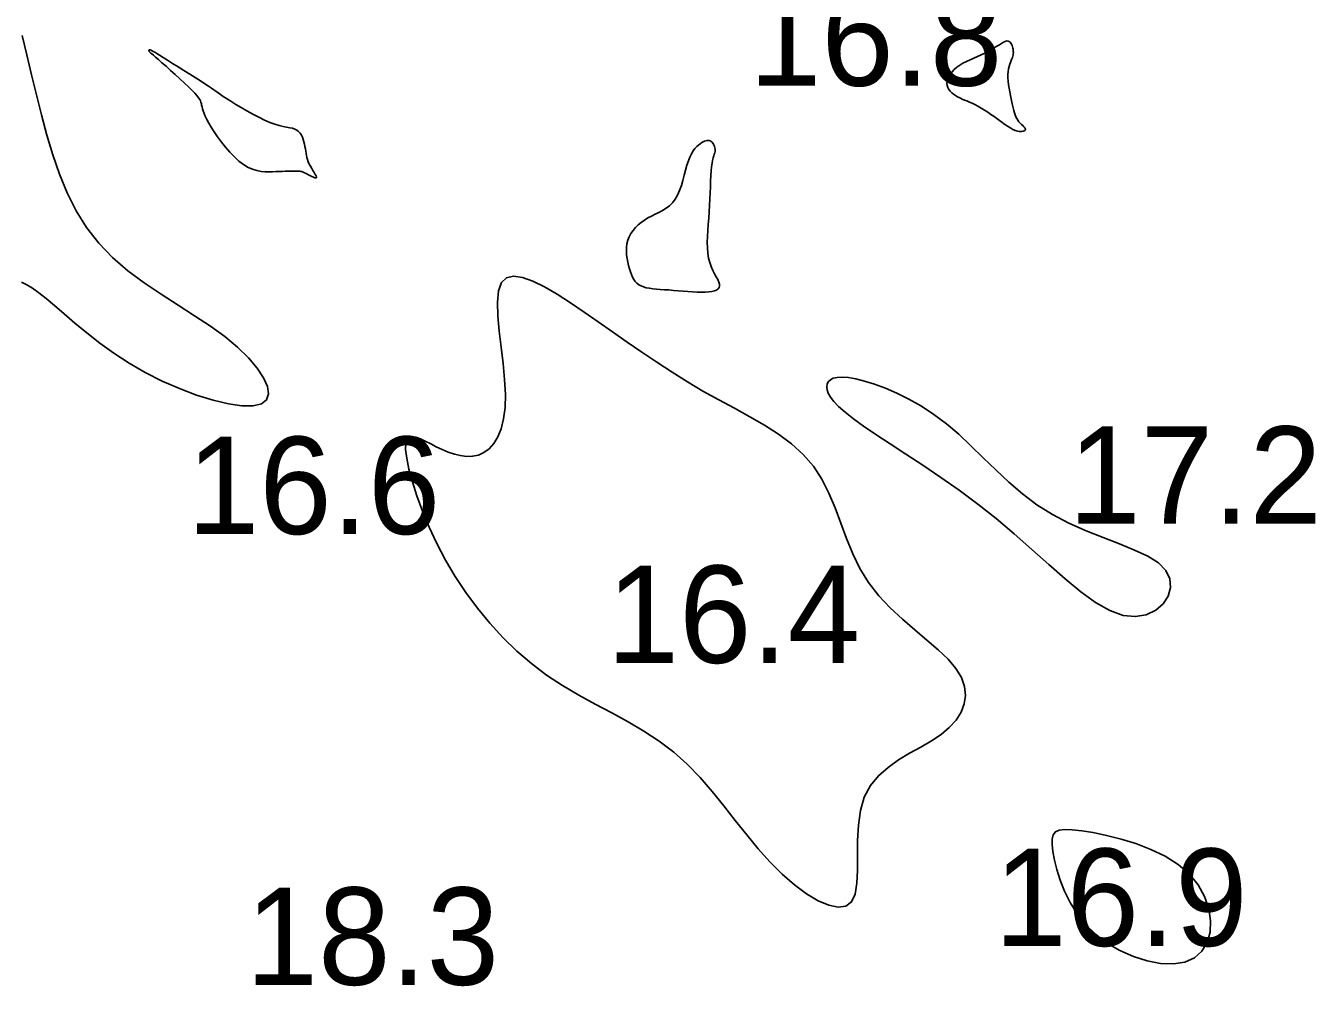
# Model space of a CAD drawing. Extents: x 3040093 to 3056816, y 408076 to 509144.
# Drawn here: x 3045309 to 3045375.2, y 433857.2 to 433906.5 of the extents above; entities that cross this region are included whole.
import ezdxf

# ---------------------------------------------------------------- set-up
doc = ezdxf.new("R2010")
doc.units = 0
doc.layers.add('V-CHAN-CONT-EL17', color=7, linetype='Continuous')
doc.layers.add('V-TOPO-SOUN-0610', color=7, linetype='Continuous')

msp = doc.modelspace()

# ---------------------------------------------------------------- linework, layer by layer
at = {"layer": 'V-CHAN-CONT-EL17'}
msp.add_lwpolyline([(3045308.737, 433893.357), (3045309.019, 433893.219), (3045309.313, 433893.039), (3045309.638, 433892.806), (3045310.009, 433892.51), (3045310.441, 433892.143), (3045310.935, 433891.716), (3045311.49, 433891.244), (3045312.102, 433890.74), (3045312.771, 433890.221), (3045313.494, 433889.699), (3045314.269, 433889.19), (3045315.095, 433888.709), (3045315.964, 433888.269), (3045316.855, 433887.879), (3045317.738, 433887.549), (3045318.585, 433887.287), (3045319.37, 433887.102), (3045320.065, 433887.003), (3045320.641, 433886.998), (3045321.07, 433887.096), (3045321.332, 433887.302), (3045321.431, 433887.605), (3045321.377, 433887.988), (3045321.18, 433888.435), (3045320.853, 433888.931), (3045320.405, 433889.46), (3045319.847, 433890.007), (3045319.189, 433890.555), (3045318.445, 433891.092), (3045317.636, 433891.627), (3045316.785, 433892.168), (3045315.915, 433892.727), (3045315.049, 433893.314), (3045314.21, 433893.94), (3045313.422, 433894.616), (3045312.709, 433895.353), (3045312.087, 433896.157), (3045311.55, 433897.022), (3045311.089, 433897.94), (3045310.691, 433898.9), (3045310.345, 433899.893), (3045310.039, 433900.91), (3045309.764, 433901.941), (3045309.506, 433902.977), (3045309.258, 433904.008), (3045309.015, 433905.028), (3045308.779, 433906.028)], dxfattribs=at)
for points in [[(3045359.523, 433901.286), (3045359.565, 433901.258), (3045359.613, 433901.228), (3045359.665, 433901.198), (3045359.723, 433901.169), (3045359.784, 433901.143), (3045359.85, 433901.121), (3045359.919, 433901.104), (3045359.991, 433901.094), (3045360.063, 433901.091), (3045360.132, 433901.095), (3045360.195, 433901.105), (3045360.249, 433901.121), (3045360.29, 433901.143), (3045360.316, 433901.171), (3045360.323, 433901.204), (3045360.309, 433901.242), (3045360.278, 433901.286), (3045360.231, 433901.336), (3045360.175, 433901.391), (3045360.112, 433901.451), (3045360.046, 433901.518), (3045359.981, 433901.59), (3045359.92, 433901.668), (3045359.868, 433901.753), (3045359.822, 433901.844), (3045359.783, 433901.944), (3045359.747, 433902.052), (3045359.715, 433902.171), (3045359.683, 433902.3), (3045359.652, 433902.441), (3045359.619, 433902.595), (3045359.584, 433902.762), (3045359.548, 433902.939), (3045359.513, 433903.123), (3045359.48, 433903.309), (3045359.452, 433903.496), (3045359.432, 433903.678), (3045359.419, 433903.854), (3045359.418, 433904.018), (3045359.428, 433904.168), (3045359.448, 433904.305), (3045359.476, 433904.429), (3045359.509, 433904.542), (3045359.545, 433904.644), (3045359.581, 433904.736), (3045359.614, 433904.82), (3045359.643, 433904.895), (3045359.666, 433904.964), (3045359.681, 433905.028), (3045359.691, 433905.088), (3045359.695, 433905.145), (3045359.693, 433905.201), (3045359.688, 433905.257), (3045359.678, 433905.316), (3045359.664, 433905.377), (3045359.648, 433905.443), (3045359.627, 433905.51), (3045359.601, 433905.575), (3045359.569, 433905.633), (3045359.53, 433905.683), (3045359.483, 433905.72), (3045359.426, 433905.74), (3045359.359, 433905.741), (3045359.281, 433905.719), (3045359.191, 433905.678), (3045359.09, 433905.62), (3045358.977, 433905.549), (3045358.852, 433905.468), (3045358.714, 433905.381), (3045358.564, 433905.29), (3045358.401, 433905.201), (3045358.226, 433905.114), (3045358.042, 433905.03), (3045357.852, 433904.947), (3045357.66, 433904.863), (3045357.469, 433904.778), (3045357.284, 433904.689), (3045357.107, 433904.596), (3045356.942, 433904.496), (3045356.793, 433904.389), (3045356.661, 433904.277), (3045356.547, 433904.159), (3045356.451, 433904.04), (3045356.375, 433903.919), (3045356.321, 433903.798), (3045356.288, 433903.68), (3045356.277, 433903.566), (3045356.29, 433903.457), (3045356.325, 433903.354), (3045356.378, 433903.257), (3045356.447, 433903.166), (3045356.529, 433903.081), (3045356.623, 433903.004), (3045356.725, 433902.933), (3045356.832, 433902.869), (3045356.944, 433902.812), (3045357.059, 433902.759), (3045357.18, 433902.709), (3045357.305, 433902.658), (3045357.437, 433902.603), (3045357.576, 433902.542), (3045357.722, 433902.472), (3045357.877, 433902.391), (3045358.04, 433902.296), (3045358.209, 433902.192), (3045358.378, 433902.081), (3045358.544, 433901.968), (3045358.703, 433901.856), (3045358.851, 433901.751), (3045358.984, 433901.655), (3045359.098, 433901.573), (3045359.189, 433901.508), (3045359.261, 433901.457), (3045359.317, 433901.419), (3045359.361, 433901.39), (3045359.396, 433901.367), (3045359.426, 433901.348), (3045359.455, 433901.33), (3045359.486, 433901.31)], [(3045318.645, 433901.07), (3045318.82, 433900.813), (3045319.016, 433900.547), (3045319.227, 433900.28), (3045319.45, 433900.022), (3045319.68, 433899.781), (3045319.915, 433899.567), (3045320.151, 433899.387), (3045320.383, 433899.249), (3045320.61, 433899.15), (3045320.832, 433899.083), (3045321.047, 433899.042), (3045321.254, 433899.022), (3045321.453, 433899.018), (3045321.641, 433899.022), (3045321.819, 433899.03), (3045321.985, 433899.037), (3045322.138, 433899.042), (3045322.28, 433899.046), (3045322.41, 433899.048), (3045322.527, 433899.049), (3045322.632, 433899.051), (3045322.725, 433899.052), (3045322.806, 433899.054), (3045322.874, 433899.056), (3045322.933, 433899.057), (3045322.986, 433899.057), (3045323.037, 433899.053), (3045323.088, 433899.044), (3045323.143, 433899.028), (3045323.206, 433899.005), (3045323.279, 433898.972), (3045323.364, 433898.93), (3045323.458, 433898.881), (3045323.555, 433898.831), (3045323.65, 433898.784), (3045323.736, 433898.744), (3045323.81, 433898.717), (3045323.864, 433898.706), (3045323.895, 433898.717), (3045323.898, 433898.752), (3045323.876, 433898.81), (3045323.835, 433898.886), (3045323.78, 433898.978), (3045323.717, 433899.081), (3045323.65, 433899.191), (3045323.584, 433899.306), (3045323.525, 433899.421), (3045323.477, 433899.534), (3045323.438, 433899.645), (3045323.408, 433899.755), (3045323.383, 433899.864), (3045323.363, 433899.974), (3045323.344, 433900.085), (3045323.326, 433900.2), (3045323.306, 433900.317), (3045323.282, 433900.439), (3045323.252, 433900.562), (3045323.216, 433900.684), (3045323.172, 433900.801), (3045323.119, 433900.91), (3045323.055, 433901.009), (3045322.979, 433901.095), (3045322.889, 433901.164), (3045322.784, 433901.216), (3045322.663, 433901.254), (3045322.524, 433901.285), (3045322.365, 433901.316), (3045322.186, 433901.352), (3045321.984, 433901.4), (3045321.758, 433901.467), (3045321.506, 433901.557), (3045321.229, 433901.676), (3045320.934, 433901.819), (3045320.63, 433901.978), (3045320.325, 433902.147), (3045320.029, 433902.319), (3045319.751, 433902.486), (3045319.499, 433902.642), (3045319.282, 433902.781), (3045319.107, 433902.896), (3045318.964, 433902.992), (3045318.843, 433903.077), (3045318.733, 433903.156), (3045318.621, 433903.236), (3045318.496, 433903.324), (3045318.347, 433903.425), (3045318.162, 433903.547), (3045317.935, 433903.694), (3045317.672, 433903.861), (3045317.386, 433904.041), (3045317.089, 433904.227), (3045316.791, 433904.413), (3045316.505, 433904.59), (3045316.243, 433904.752), (3045316.017, 433904.893), (3045315.834, 433905.006), (3045315.693, 433905.093), (3045315.588, 433905.159), (3045315.512, 433905.206), (3045315.46, 433905.238), (3045315.425, 433905.258), (3045315.403, 433905.27), (3045315.387, 433905.277), (3045315.371, 433905.282), (3045315.357, 433905.285), (3045315.343, 433905.287), (3045315.331, 433905.287), (3045315.319, 433905.286), (3045315.31, 433905.283), (3045315.302, 433905.278), (3045315.296, 433905.271), (3045315.293, 433905.263), (3045315.292, 433905.252), (3045315.293, 433905.241), (3045315.295, 433905.229), (3045315.299, 433905.218), (3045315.303, 433905.206), (3045315.308, 433905.196), (3045315.313, 433905.187), (3045315.319, 433905.18), (3045315.33, 433905.169), (3045315.351, 433905.152), (3045315.386, 433905.122), (3045315.441, 433905.075), (3045315.521, 433905.006), (3045315.631, 433904.912), (3045315.775, 433904.786), (3045315.957, 433904.626), (3045316.168, 433904.439), (3045316.399, 433904.233), (3045316.64, 433904.016), (3045316.881, 433903.796), (3045317.112, 433903.582), (3045317.323, 433903.383), (3045317.505, 433903.205), (3045317.649, 433903.055), (3045317.759, 433902.932), (3045317.84, 433902.828), (3045317.898, 433902.74), (3045317.937, 433902.663), (3045317.963, 433902.591), (3045317.982, 433902.52), (3045317.998, 433902.444), (3045318.017, 433902.358), (3045318.042, 433902.261), (3045318.077, 433902.15), (3045318.123, 433902.023), (3045318.185, 433901.877), (3045318.265, 433901.711), (3045318.367, 433901.522), (3045318.493, 433901.309)], [(3045340.02, 433893.883), (3045340.073, 433893.74), (3045340.131, 433893.61), (3045340.197, 433893.493), (3045340.272, 433893.388), (3045340.357, 433893.297), (3045340.456, 433893.219), (3045340.568, 433893.155), (3045340.696, 433893.104), (3045340.84, 433893.064), (3045340.998, 433893.034), (3045341.171, 433893.01), (3045341.358, 433892.992), (3045341.558, 433892.977), (3045341.771, 433892.963), (3045341.997, 433892.948), (3045342.234, 433892.929), (3045342.478, 433892.909), (3045342.726, 433892.889), (3045342.973, 433892.87), (3045343.215, 433892.854), (3045343.447, 433892.842), (3045343.666, 433892.837), (3045343.868, 433892.839), (3045344.048, 433892.85), (3045344.205, 433892.871), (3045344.338, 433892.903), (3045344.446, 433892.946), (3045344.527, 433893.001), (3045344.581, 433893.068), (3045344.607, 433893.149), (3045344.602, 433893.245), (3045344.569, 433893.354), (3045344.511, 433893.48), (3045344.436, 433893.621), (3045344.35, 433893.779), (3045344.26, 433893.954), (3045344.173, 433894.148), (3045344.096, 433894.359), (3045344.035, 433894.59), (3045343.995, 433894.841), (3045343.975, 433895.109), (3045343.97, 433895.392), (3045343.978, 433895.689), (3045343.995, 433895.997), (3045344.018, 433896.314), (3045344.043, 433896.638), (3045344.067, 433896.967), (3045344.086, 433897.297), (3045344.102, 433897.625), (3045344.116, 433897.946), (3045344.129, 433898.255), (3045344.141, 433898.548), (3045344.156, 433898.819), (3045344.172, 433899.064), (3045344.193, 433899.279), (3045344.217, 433899.459), (3045344.245, 433899.608), (3045344.275, 433899.732), (3045344.304, 433899.833), (3045344.33, 433899.919), (3045344.353, 433899.992), (3045344.369, 433900.058), (3045344.378, 433900.121), (3045344.377, 433900.186), (3045344.368, 433900.252), (3045344.35, 433900.316), (3045344.326, 433900.379), (3045344.295, 433900.438), (3045344.259, 433900.491), (3045344.218, 433900.538), (3045344.174, 433900.576), (3045344.126, 433900.604), (3045344.075, 433900.623), (3045344.021, 433900.632), (3045343.963, 433900.63), (3045343.9, 433900.618), (3045343.833, 433900.596), (3045343.761, 433900.563), (3045343.684, 433900.519), (3045343.602, 433900.465), (3045343.515, 433900.397), (3045343.427, 433900.313), (3045343.337, 433900.212), (3045343.248, 433900.09), (3045343.161, 433899.946), (3045343.078, 433899.776), (3045343, 433899.579), (3045342.929, 433899.354), (3045342.86, 433899.107), (3045342.792, 433898.846), (3045342.72, 433898.579), (3045342.641, 433898.314), (3045342.551, 433898.059), (3045342.448, 433897.821), (3045342.327, 433897.61), (3045342.187, 433897.43), (3045342.03, 433897.278), (3045341.859, 433897.148), (3045341.678, 433897.036), (3045341.49, 433896.936), (3045341.3, 433896.841), (3045341.111, 433896.747), (3045340.926, 433896.648), (3045340.748, 433896.539), (3045340.58, 433896.42), (3045340.425, 433896.291), (3045340.283, 433896.153), (3045340.156, 433896.005), (3045340.048, 433895.848), (3045339.959, 433895.682), (3045339.891, 433895.508), (3045339.847, 433895.326), (3045339.823, 433895.138), (3045339.818, 433894.947), (3045339.828, 433894.756), (3045339.851, 433894.567), (3045339.885, 433894.382), (3045339.926, 433894.205), (3045339.971, 433894.038)], [(3045331.026, 433878.225), (3045331.572, 433877.4), (3045332.163, 433876.6), (3045332.797, 433875.828), (3045333.473, 433875.093), (3045334.187, 433874.4), (3045334.937, 433873.754), (3045335.721, 433873.163), (3045336.535, 433872.628), (3045337.371, 433872.136), (3045338.217, 433871.673), (3045339.064, 433871.221), (3045339.901, 433870.765), (3045340.718, 433870.288), (3045341.504, 433869.776), (3045342.249, 433869.21), (3045342.945, 433868.582), (3045343.6, 433867.9), (3045344.223, 433867.181), (3045344.823, 433866.44), (3045345.411, 433865.692), (3045345.995, 433864.952), (3045346.585, 433864.237), (3045347.191, 433863.561), (3045347.818, 433862.94), (3045348.453, 433862.391), (3045349.076, 433861.929), (3045349.67, 433861.571), (3045350.217, 433861.335), (3045350.697, 433861.235), (3045351.093, 433861.289), (3045351.386, 433861.513), (3045351.566, 433861.915), (3045351.656, 433862.467), (3045351.687, 433863.132), (3045351.689, 433863.875), (3045351.694, 433864.659), (3045351.733, 433865.447), (3045351.835, 433866.204), (3045352.033, 433866.892), (3045352.348, 433867.485), (3045352.763, 433867.99), (3045353.255, 433868.424), (3045353.798, 433868.803), (3045354.366, 433869.145), (3045354.936, 433869.467), (3045355.482, 433869.784), (3045355.979, 433870.114), (3045356.404, 433870.469), (3045356.749, 433870.851), (3045357.007, 433871.256), (3045357.17, 433871.68), (3045357.232, 433872.121), (3045357.186, 433872.574), (3045357.025, 433873.037), (3045356.743, 433873.506), (3045356.339, 433873.98), (3045355.834, 433874.463), (3045355.257, 433874.961), (3045354.634, 433875.482), (3045353.995, 433876.031), (3045353.367, 433876.615), (3045352.777, 433877.24), (3045352.253, 433877.912), (3045351.815, 433878.634), (3045351.447, 433879.395), (3045351.127, 433880.179), (3045350.831, 433880.97), (3045350.536, 433881.753), (3045350.218, 433882.512), (3045349.854, 433883.232), (3045349.421, 433883.897), (3045348.901, 433884.497), (3045348.302, 433885.039), (3045347.635, 433885.535), (3045346.915, 433885.997), (3045346.154, 433886.438), (3045345.364, 433886.869), (3045344.558, 433887.303), (3045343.75, 433887.753), (3045342.951, 433888.226), (3045342.161, 433888.721), (3045341.382, 433889.232), (3045340.614, 433889.752), (3045339.856, 433890.276), (3045339.109, 433890.798), (3045338.374, 433891.313), (3045337.65, 433891.813), (3045336.939, 433892.292), (3045336.253, 433892.731), (3045335.605, 433893.107), (3045335.008, 433893.401), (3045334.475, 433893.591), (3045334.02, 433893.656), (3045333.657, 433893.575), (3045333.397, 433893.327), (3045333.25, 433892.9), (3045333.197, 433892.319), (3045333.216, 433891.621), (3045333.285, 433890.839), (3045333.381, 433890.01), (3045333.481, 433889.168), (3045333.563, 433888.348), (3045333.604, 433887.585), (3045333.586, 433886.909), (3045333.511, 433886.321), (3045333.385, 433885.819), (3045333.214, 433885.399), (3045333.005, 433885.058), (3045332.764, 433884.791), (3045332.498, 433884.596), (3045332.213, 433884.469), (3045331.915, 433884.406), (3045331.607, 433884.398), (3045331.294, 433884.437), (3045330.979, 433884.515), (3045330.664, 433884.624), (3045330.355, 433884.753), (3045330.053, 433884.896), (3045329.763, 433885.042), (3045329.488, 433885.183), (3045329.235, 433885.305), (3045329.008, 433885.391), (3045328.813, 433885.426), (3045328.657, 433885.395), (3045328.545, 433885.282), (3045328.484, 433885.073), (3045328.478, 433884.75), (3045328.533, 433884.305), (3045328.649, 433883.748), (3045328.823, 433883.099), (3045329.055, 433882.374), (3045329.343, 433881.591), (3045329.686, 433880.768), (3045330.081, 433879.921), (3045330.529, 433879.068)], [(3045359.737, 433880.416), (3045360.638, 433879.618), (3045361.51, 433878.838), (3045362.35, 433878.105), (3045363.155, 433877.449), (3045363.921, 433876.898), (3045364.646, 433876.483), (3045365.327, 433876.233), (3045365.958, 433876.167), (3045366.524, 433876.264), (3045367.006, 433876.493), (3045367.386, 433876.824), (3045367.647, 433877.225), (3045367.771, 433877.666), (3045367.739, 433878.115), (3045367.533, 433878.542), (3045367.144, 433878.924), (3045366.595, 433879.267), (3045365.917, 433879.588), (3045365.142, 433879.903), (3045364.302, 433880.227), (3045363.427, 433880.575), (3045362.55, 433880.963), (3045361.702, 433881.406), (3045360.907, 433881.916), (3045360.164, 433882.48), (3045359.463, 433883.082), (3045358.794, 433883.705), (3045358.148, 433884.332), (3045357.517, 433884.948), (3045356.89, 433885.534), (3045356.259, 433886.075), (3045355.617, 433886.557), (3045354.971, 433886.979), (3045354.333, 433887.343), (3045353.712, 433887.652), (3045353.118, 433887.908), (3045352.562, 433888.113), (3045352.054, 433888.269), (3045351.605, 433888.378), (3045351.222, 433888.444), (3045350.904, 433888.469), (3045350.646, 433888.457), (3045350.444, 433888.412), (3045350.293, 433888.338), (3045350.189, 433888.238), (3045350.129, 433888.116), (3045350.107, 433887.976), (3045350.122, 433887.82), (3045350.18, 433887.645), (3045350.293, 433887.447), (3045350.468, 433887.22), (3045350.718, 433886.962), (3045351.05, 433886.667), (3045351.475, 433886.331), (3045352.002, 433885.95), (3045352.638, 433885.52), (3045353.369, 433885.04), (3045354.178, 433884.514), (3045355.049, 433883.94), (3045355.965, 433883.321), (3045356.908, 433882.658), (3045357.862, 433881.951), (3045358.81, 433881.202)], [(3045364.504, 433859.393), (3045365.163, 433859.008), (3045365.859, 433858.698), (3045366.566, 433858.475), (3045367.26, 433858.347), (3045367.913, 433858.324), (3045368.501, 433858.415), (3045368.998, 433858.631), (3045369.382, 433858.974), (3045369.649, 433859.424), (3045369.797, 433859.957), (3045369.825, 433860.546), (3045369.734, 433861.165), (3045369.521, 433861.789), (3045369.187, 433862.391), (3045368.731, 433862.946), (3045368.156, 433863.434), (3045367.488, 433863.853), (3045366.757, 433864.208), (3045365.993, 433864.503), (3045365.226, 433864.741), (3045364.485, 433864.928), (3045363.802, 433865.068), (3045363.205, 433865.164), (3045362.719, 433865.22), (3045362.339, 433865.232), (3045362.056, 433865.194), (3045361.859, 433865.103), (3045361.737, 433864.952), (3045361.681, 433864.737), (3045361.68, 433864.454), (3045361.724, 433864.096), (3045361.805, 433863.662), (3045361.928, 433863.167), (3045362.098, 433862.626), (3045362.323, 433862.058), (3045362.61, 433861.478), (3045362.966, 433860.905), (3045363.396, 433860.356), (3045363.909, 433859.846)]]:
    msp.add_lwpolyline(points, close=True, dxfattribs=at)

# ---------------------------------------------------------------- texts
at = {"layer": 'V-TOPO-SOUN-0610'}
for s, p in [('16.8 ', (3045346.113, 433903.44)), ('17.2 ', (3045362.523, 433880.94)), ('16.6 ', (3045317.243, 433880.41)), ('16.4 ', (3045338.803, 433873.79)), ('16.9 ', (3045358.713, 433859.25)), ('18.3 ', (3045320.263, 433857.25))]:
    msp.add_text(s, height=5, dxfattribs=at).set_placement(p)

doc.saveas('drawing.dxf')
